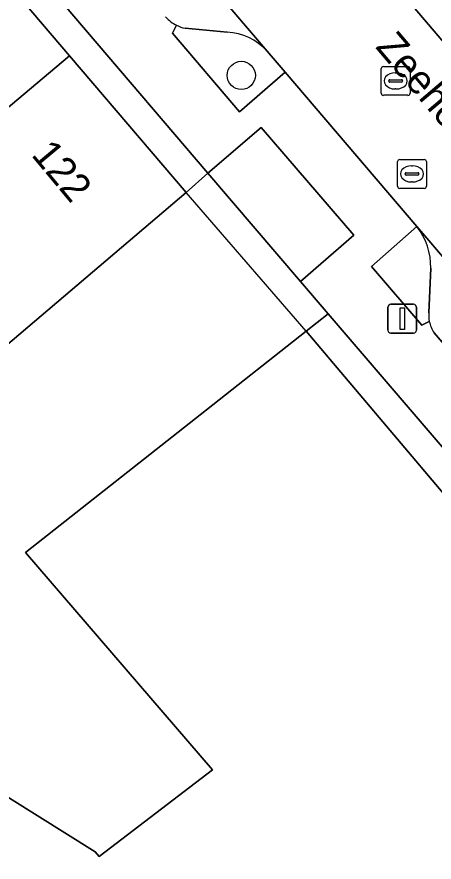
# Model space of a CAD drawing. Extents: x 160377 to 161131, y 383938 to 384853.
# Drawn here: x 160704.85 to 160719.34, y 384671.33 to 384700.68 of the extents above; entities that cross this region are included whole.
import ezdxf

# ---------------------------------------------------------------- set-up
doc = ezdxf.new("R2010")
doc.units = 0
for name, color, linetype in [('IMGEO_Boom', 7, 'Continuous'), ('IMGEO_Erf', 7, 'Continuous'), ('IMGEO_Groenvoorziening', 7, 'Continuous'), ('IMGEO_Hek', 7, 'Continuous'), ('IMGEO_Lichtmast', 7, 'Continuous'), ('IMGEO_Openbare_ruimte_label', 7, 'Continuous'), ('IMGEO_Pand', 7, 'Continuous'), ('IMGEO_Pand_nummerreeks', 7, 'Continuous'), ('IMGEO_Parkeervlak_open', 7, 'Continuous'), ('IMGEO_Rijbaan_lokaal_open', 7, 'Continuous'), ('IMGEO_Rioolput', 7, 'Continuous'), ('IMGEO_Voetpad_open', 7, 'Continuous')]:
    doc.layers.add(name, color=color, linetype=linetype)

msp = doc.modelspace()

# ---------------------------------------------------------------- linework, layer by layer
at = {"layer": 'IMGEO_Boom'}
msp.add_circle((160712.643, 384698.645), 0.489, dxfattribs=at)
at = {"layer": 'IMGEO_Erf'}
for points in [[(160699.485, 384709.302), (160698.716, 384708.651), (160702.777, 384703.891), (160706.678, 384699.321), (160710.726, 384694.579), (160711.477, 384695.249), (160707.229, 384700.227)], [(160715.661, 384690.362), (160714.897, 384689.76), (160719.66, 384684.14), (160724.369, 384678.623), (160728.08, 384674.302), (160728.866, 384674.975)]]:
    msp.add_lwpolyline(points, close=True, dxfattribs=at)
msp.add_lwpolyline([(160699.772, 384676.558), (160707.57, 384671.689), (160707.707, 384671.53), (160711.642, 384674.531), (160705.146, 384682.079), (160711.438, 384687.036), (160714.897, 384689.76), (160715.661, 384690.362), (160714.695, 384691.488), (160711.477, 384695.249), (160710.726, 384694.579), (160704.451, 384689.24)], dxfattribs=at)
at = {"layer": 'IMGEO_Groenvoorziening'}
for points in [[(160710.398, 384700.384), (160710.249, 384700.108), (160712.576, 384697.375), (160714.165, 384698.759)], [(160712.149, 384700.144), (160710.691, 384700.283)], [(160714.165, 384698.759), (160713.537, 384699.489)], [(160718.738, 384693.398), (160717.161, 384692.005), (160718.913, 384689.979), (160719.175, 384690.102)], [(160719.156, 384690.4), (160719.223, 384691.95)]]:
    msp.add_lwpolyline(points, dxfattribs=at)
for centre, radius, start, end in [((160710.929, 384701.45), 1.191, 243.5059, 258.455), ((160712.079, 384698.197), 1.948, 41.5352, 87.9393), ((160717.005, 384692.012), 2.219, 358.3884, 38.6476), ((160720.215, 384690.318), 1.062, 175.5701, 191.7262)]:
    msp.add_arc(centre, radius, start, end, dxfattribs=at)
at = {"layer": 'IMGEO_Hek'}
msp.add_lwpolyline([(160714.897, 384689.76), (160710.726, 384694.579)], dxfattribs=at)
at = {"layer": 'IMGEO_Lichtmast'}
for p, q in [((160717.739, 384689.798), (160717.739, 384690.598)), ((160717.739, 384690.598), (160717.739, 384689.798)), ((160717.839, 384690.698), (160718.629, 384690.698)), ((160718.629, 384690.698), (160717.839, 384690.698)), ((160718.729, 384690.598), (160718.729, 384689.798)), ((160718.729, 384689.798), (160718.729, 384690.598)), ((160718.629, 384689.698), (160717.839, 384689.698)), ((160717.839, 384689.698), (160718.629, 384689.698))]:
    msp.add_line(p, q, dxfattribs=at)
msp.add_lwpolyline([(160718.159, 384690.573), (160718.309, 384690.573), (160718.309, 384689.823), (160718.159, 384689.823), (160718.159, 384690.573)], dxfattribs=at)
for centre, start, end in [((160717.839, 384690.598), 90, 180), ((160717.839, 384690.598), 90, 180), ((160718.629, 384690.598), 0, 90), ((160718.629, 384690.598), 360, 90), ((160717.839, 384689.798), 180, 270), ((160717.839, 384689.798), 180, 270), ((160718.629, 384689.798), 270, 0), ((160718.629, 384689.798), 270, 0)]:
    msp.add_arc(centre, 0.1, start, end, dxfattribs=at)
at = {"layer": 'IMGEO_Pand'}
for points in [[(160696.447, 384698.62), (160700.364, 384694.029), (160706.678, 384699.321), (160702.777, 384703.891)], [(160700.364, 384694.029), (160704.451, 384689.24), (160710.726, 384694.579), (160706.678, 384699.321)], [(160699.772, 384676.558), (160696.04, 384678.888), (160695.897, 384678.977), (160689.421, 384668.806), (160707.911, 384657.071), (160714.54, 384662.736), (160716.576, 384664.468), (160720.487, 384667.819), (160722.578, 384669.588), (160724.276, 384671.043), (160728.08, 384674.302), (160724.369, 384678.623), (160719.66, 384684.14), (160714.897, 384689.76), (160711.438, 384687.036), (160705.146, 384682.079), (160711.642, 384674.531), (160707.707, 384671.53), (160707.57, 384671.689)]]:
    msp.add_lwpolyline(points, close=True, dxfattribs=at)
at = {"layer": 'IMGEO_Parkeervlak_open'}
for points in [[(160713.537, 384699.489), (160704.342, 384710.266), (160703.228, 384711.556), (160700.718, 384714.46), (160690.878, 384725.994)], [(160706.933, 384714.742), (160734.71, 384682.17)], [(160710.691, 384700.283), (160712.149, 384700.144)], [(160730.431, 384679.742), (160718.738, 384693.398)], [(160719.223, 384691.95), (160719.156, 384690.4)], [(160719.341, 384689.711), (160722.429, 384686.105), (160723.593, 384687.101), (160724.716, 384685.79), (160723.552, 384684.793), (160726.99, 384680.78)]]:
    msp.add_lwpolyline(points, dxfattribs=at)
for centre, radius, start, end in [((160710.936, 384701.493), 1.233, 221.5226, 244.1211), ((160710.929, 384701.45), 1.191, 243.5059, 258.455), ((160712.079, 384698.197), 1.948, 41.5352, 87.9393), ((160717.005, 384692.012), 2.219, 358.3884, 38.6476), ((160720.215, 384690.318), 1.062, 175.5701, 191.7262), ((160720.246, 384690.326), 1.094, 191.8113, 214.1963)]:
    msp.add_arc(centre, radius, start, end, dxfattribs=at)
at = {"layer": 'IMGEO_Rijbaan_lokaal_open'}
msp.add_lwpolyline([(160706.933, 384714.742), (160703.228, 384711.556), (160704.342, 384710.266), (160713.537, 384699.489), (160714.165, 384698.759), (160718.738, 384693.398), (160730.431, 384679.742), (160730.636, 384679.503), (160730.864, 384679.249), (160731.142, 384678.94), (160734.864, 384682.04), (160734.71, 384682.17)], close=True, dxfattribs=at)
at = {"layer": 'IMGEO_Rioolput'}
for p, q in [((160717.505, 384698.027), (160717.505, 384698.879)), ((160717.58, 384698.953), (160718.432, 384698.953)), ((160717.993, 384698.733), (160718.018, 384698.733)), ((160718.506, 384698.879), (160718.506, 384698.027)), ((160717.764, 384698.447), (160717.764, 384698.459)), ((160718.202, 384698.41), (160717.804, 384698.41)), ((160717.807, 384698.496), (160718.205, 384698.496)), ((160718.248, 384698.459), (160718.248, 384698.447)), ((160718.016, 384698.173), (160717.991, 384698.173)), ((160718.432, 384697.953), (160717.58, 384697.953)), ((160718.072, 384694.798), (160718.072, 384695.65)), ((160718.147, 384695.724), (160718.999, 384695.724)), ((160718.56, 384695.504), (160718.585, 384695.504)), ((160719.073, 384695.65), (160719.073, 384694.798)), ((160718.331, 384695.218), (160718.331, 384695.23)), ((160718.769, 384695.181), (160718.371, 384695.181)), ((160718.374, 384695.267), (160718.772, 384695.267)), ((160718.815, 384695.23), (160718.815, 384695.218)), ((160718.583, 384694.944), (160718.558, 384694.944)), ((160718.999, 384694.724), (160718.147, 384694.724))]:
    msp.add_line(p, q, dxfattribs=at)
for points in [[(160717.505, 384698.027), (160717.505, 384698.879)], [(160717.58, 384698.953), (160718.432, 384698.953)], [(160718.506, 384698.879), (160718.506, 384698.027)], [(160718.432, 384697.953), (160717.58, 384697.953)], [(160718.072, 384694.798), (160718.072, 384695.65)], [(160718.147, 384695.724), (160718.999, 384695.724)], [(160719.073, 384695.65), (160719.073, 384694.798)], [(160718.999, 384694.724), (160718.147, 384694.724)]]:
    msp.add_lwpolyline(points, dxfattribs=at)
for centre, radius, start, end in [((160717.582, 384698.877), 0.0765, 91.552, 178.448), ((160717.582, 384698.877), 0.0765, 91.552, 178.448), ((160718.43, 384698.877), 0.0765, 1.552, 88.448), ((160718.43, 384698.877), 0.0765, 1.552, 88.448), ((160717.804, 384698.456), 0.0403, 85.8775, 175.7526), ((160717.801, 384698.446), 0.0366, 178.938, 274.7102), ((160718.205, 384698.453), 0.043, 264.8664, 352.4533), ((160718.209, 384698.458), 0.0386, 1.7309, 96.639), ((160717.582, 384698.029), 0.0765, 181.552, 268.448), ((160717.582, 384698.029), 0.0765, 181.552, 268.448), ((160718.43, 384698.029), 0.0765, 271.552, 358.448), ((160718.43, 384698.029), 0.0765, 271.552, 358.448), ((160718.149, 384695.648), 0.0765, 91.552, 178.448), ((160718.149, 384695.648), 0.0765, 91.552, 178.448), ((160718.997, 384695.648), 0.0765, 1.552, 88.448), ((160718.997, 384695.648), 0.0765, 1.552, 88.448), ((160718.371, 384695.227), 0.0403, 85.8775, 175.7526), ((160718.368, 384695.217), 0.0366, 178.938, 274.7102), ((160718.772, 384695.224), 0.043, 264.8664, 352.4533), ((160718.776, 384695.229), 0.0386, 1.7309, 96.639), ((160718.149, 384694.8), 0.0765, 181.552, 268.448), ((160718.149, 384694.8), 0.0765, 181.552, 268.448), ((160718.997, 384694.8), 0.0765, 271.552, 358.448), ((160718.997, 384694.8), 0.0765, 271.552, 358.448)]:
    msp.add_arc(centre, radius, start, end, dxfattribs=at)
for centre, major_axis, ratio, start_param, end_param in [((160717.992, 384698.453), (-0.387, 0.002), 0.722429, 4.712389, 7.853982), ((160718.017, 384698.453), (-0.39, 0.002), 0.717154, 1.570796, 4.712389), ((160718.559, 384695.224), (-0.387, 0.002), 0.722429, 4.712389, 7.853982), ((160718.584, 384695.224), (-0.39, 0.002), 0.717154, 1.570796, 4.712389)]:
    msp.add_ellipse(centre, major_axis=major_axis, ratio=ratio, start_param=start_param, end_param=end_param, dxfattribs=at)
at = {"layer": 'IMGEO_Voetpad_open'}
for points in [[(160699.485, 384709.302), (160707.229, 384700.227), (160711.477, 384695.249), (160713.339, 384696.836), (160716.553, 384693.099), (160714.695, 384691.488), (160715.661, 384690.362), (160728.866, 384674.975), (160730.983, 384675.906), (160729.876, 384677.199), (160731.148, 384678.288), (160732.255, 384676.995), (160732.548, 384677.246), (160731.873, 384678.043), (160731.142, 384678.94), (160730.864, 384679.249), (160729.288, 384677.826), (160727.202, 384680.278), (160727.271, 384680.537)], [(160719.175, 384690.102), (160718.913, 384689.979), (160717.161, 384692.005), (160718.738, 384693.398), (160714.165, 384698.759), (160712.576, 384697.375), (160710.249, 384700.108), (160710.398, 384700.384)], [(160726.99, 384680.78), (160723.552, 384684.793), (160722.429, 384686.105), (160719.341, 384689.711)]]:
    msp.add_lwpolyline(points, dxfattribs=at)
msp.add_lwpolyline([(160713.339, 384696.836), (160711.477, 384695.249), (160714.695, 384691.488), (160716.553, 384693.099)], close=True, dxfattribs=at)
for centre, radius, start, end in [((160710.936, 384701.493), 1.233, 221.5226, 244.1211), ((160720.246, 384690.326), 1.094, 191.8113, 214.1963)]:
    msp.add_arc(centre, radius, start, end, dxfattribs=at)

# ---------------------------------------------------------------- texts
at = {"layer": 'IMGEO_Openbare_ruimte_label'}
msp.add_text('Zeeheldenlaan', height=1, rotation=310.2969, dxfattribs=at).set_placement((160717.278, 384699.622))
at = {"layer": 'IMGEO_Pand_nummerreeks'}
msp.add_text('122', height=1, rotation=309.776, dxfattribs=at).set_placement((160705.322, 384695.878))

doc.saveas('drawing.dxf')
